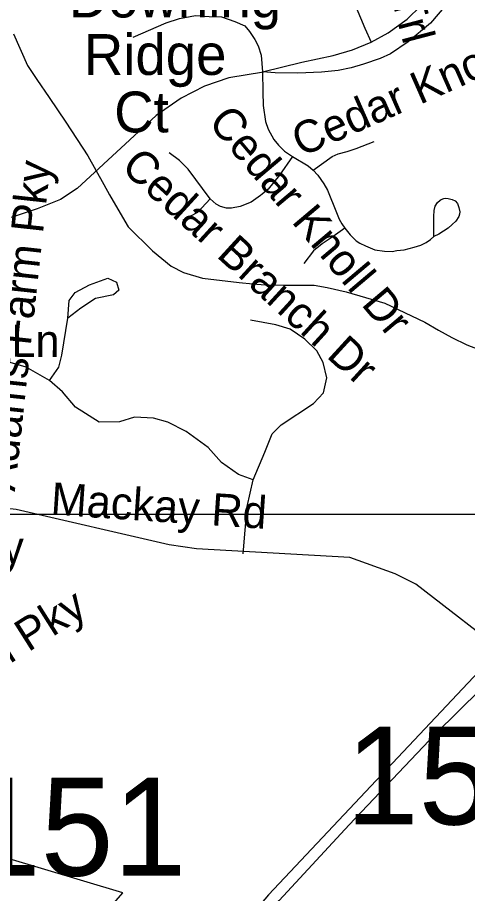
# Model space of a CAD drawing. Extents: x 1662474 to 1856135, y 779280 to 917889.
# Drawn here: x 1732541 to 1733864, y 825473 to 828048 of the extents above; entities that cross this region are included whole.
import ezdxf

# ---------------------------------------------------------------- set-up
doc = ezdxf.new("R2010")
doc.units = 0
for name, color, linetype in [('Cogo Default Point CELL', 7, 'Continuous'), ('Exist Boundary Political City Limit New', 7, 'Continuous'), ('Exist Hydrographic Misc Water Feature', 7, 'Continuous'), ('Exist Railroad Mainline', 7, 'Continuous'), ('Exist Road Non-System Type 51', 7, 'Continuous'), ('Exist Road Non-System Type 51 Label', 7, 'Continuous'), ('Exist Road Secondary Type 51 Attributed', 7, 'Continuous'), ('Exist Road Secondary Type 51 Label', 7, 'Continuous'), ('Map Preparation Boundary City Limit Buffer Line', 7, 'Continuous'), ('Map Preparation Inset Cut Line', 7, 'Continuous')]:
    doc.layers.add(name, color=color, linetype=linetype)

msp = doc.modelspace()

# ---------------------------------------------------------------- linework, layer by layer
at = {"layer": 'Exist Boundary Political City Limit New'}
msp.add_lwpolyline([(1733917.9, 825550.2), (1733907.6, 826061.5), (1733912.2, 826142.9), (1733278.5, 825469.4), (1732938.9, 825069), (1732494.5, 825069), (1732850, 825474.9), (1732037, 825718.5), (1731248, 825718.5), (1731090.8, 825574.4), (1730940, 825567.9), (1730959.8, 826144.2), (1730125.5, 826170.4), (1730105.9, 826327.6), (1730164.9, 826491.4), (1730001, 826589.6), (1730112.4, 826740.3), (1729961.6, 826740.3), (1729375.9, 826766.5)], dxfattribs=at)
at = {"layer": 'Exist Hydrographic Misc Water Feature'}
msp.add_lwpolyline([(1732529.1, 828000), (1732570.4, 827907.2), (1732597.8, 827865.6), (1732633.5, 827813.2), (1732682.5, 827740.8), (1732747.9, 827641.8), (1732794.9, 827557.1), (1732810.9, 827527.4), (1732828.5, 827496.6), (1732866, 827432.6), (1732937.4, 827362.3), (1732992.8, 827317.6), (1733028.6, 827298.8), (1733084.6, 827282.1), (1733192.7, 827269.3), (1733232.7, 827265.1), (1733268.6, 827262.7), (1733322.7, 827261.7), (1733360.6, 827261.7), (1733412.9, 827261.5), (1733450.8, 827254.9), (1733506.8, 827242.3), (1733620.6, 827208.8), (1733737.9, 827152.3), (1733777.9, 827129.3), (1733817.7, 827107.2), (1733861.6, 827086.5), (1733907.3, 827068.5)], dxfattribs=at)
at = {"layer": 'Exist Railroad Mainline'}
msp.add_lwpolyline([(1733226.3, 825353.9), (1733309.5, 825453.1), (1733516, 825675), (1733769.1, 825942.4), (1734103, 826270.9), (1734382.2, 826540.2), (1734665.3, 826815.1), (1734847.4, 826993.3), (1735100.4, 827230.7), (1735292.6, 827432.7), (1735460.8, 827614.9), (1735651.3, 827843), (1735858.5, 828100.9), (1736183.1, 828507.7), (1736414.4, 828793.3), (1736603.1, 829031.4), (1736850.6, 829334.9), (1737155.1, 829721.7), (1737451.4, 830093)], dxfattribs=at)
at = {"layer": 'Exist Road Non-System Type 51'}
for points in [[(1733276.2, 828332.9), (1733376.4, 828279.4), (1733433.9, 828230.9), (1733459.2, 828200), (1733486.3, 828165.4), (1733519.5, 828109.7), (1733536, 828078.1), (1733561.9, 828016.7), (1733580.6, 827975.3)], [(1733580.6, 827975.3), (1733630.3, 828003.4), (1733686.5, 828043.2), (1733726.3, 828082.9), (1733756.5, 828119.9), (1733783.9, 828156.9), (1733808.6, 828199.3), (1733835.1, 828260.5)], [(1733876.3, 828240.3), (1733865.7, 828206.6), (1733855.4, 828173.8), (1733842.1, 828145.1), (1733821.6, 828113.4), (1733800, 828084.7), (1733754.4, 828032), (1733688.8, 827976.6), (1733637.5, 827941.8), (1733606.7, 827927.5), (1733557.5, 827911.1), (1733521.7, 827900.7), (1733483.8, 827892.4), (1733434.2, 827887.5), (1733364.9, 827884.2), (1733297.7, 827885.7), (1733260.8, 827888.4)], [(1732880.4, 827990.4), (1732977.7, 828032.1), (1733016.7, 828044.9), (1733064.3, 828053.8), (1733104.6, 828051.4), (1733140, 828050.5), (1733179.9, 828036.9), (1733209, 828023.8), (1733222.5, 828007), (1733238.8, 827983.5), (1733247.9, 827965.4), (1733256.9, 827937.3), (1733260.8, 827888.4)], [(1733260.8, 827888.4), (1733376.3, 827917.1), (1733468.2, 827936.6), (1733525.5, 827953.2), (1733580.6, 827975.3)], [(1733263.4, 827887.1), (1733162.1, 827871.1), (1733090.4, 827846.4), (1733021.4, 827811.5), (1732948.4, 827760.1), (1732715.9, 827545.1), (1732667.4, 827512.9), (1732598.2, 827485.8), (1732522.4, 827460.3)], [(1733260.8, 827888.4), (1733262, 827829.5), (1733263.1, 827789.9), (1733269.9, 827742.9), (1733277.4, 827720.4), (1733294.3, 827690), (1733307.7, 827673.2), (1733325.3, 827655.4), (1733349.1, 827639.9)], [(1733410.3, 827599.8), (1733466.2, 827640.1), (1733483.4, 827647.9), (1733509.9, 827654.1), (1733536, 827662.9), (1733589.6, 827683.8)], [(1733107.2, 827515), (1733042, 827602.8), (1733016.9, 827627.8), (1732986.8, 827650.4)], [(1733349.1, 827639.9), (1733311.4, 827584.5), (1733277.7, 827543.6), (1733260.1, 827528.5), (1733255.1, 827524.5), (1733227.4, 827505.4), (1733195, 827492.5), (1733169.9, 827487.5), (1733154.8, 827487.5), (1733137.3, 827492.5), (1733124.7, 827500), (1733107.2, 827515)], [(1733349.1, 827639.9), (1733394.7, 827612.5), (1733410.3, 827599.8)], [(1733410.3, 827599.8), (1733423.2, 827584.9), (1733432.6, 827572.3), (1733441.5, 827559.2), (1733452.1, 827540.2), (1733478.3, 827474.9), (1733486.5, 827455.3), (1733494.3, 827441.4), (1733503.2, 827428.5)], [(1733107.2, 827515), (1733069.6, 827474.9), (1733027, 827452.4)], [(1733764.3, 827404.1), (1733764.3, 827438), (1733764.3, 827462.9), (1733765.5, 827480.6), (1733768.9, 827493.6), (1733775.1, 827504.4), (1733783.1, 827511.2), (1733786.4, 827513.5), (1733793.9, 827516.3), (1733800.1, 827516.9), (1733807, 827516.3), (1733818.4, 827512.9), (1733826.9, 827509.5), (1733834.3, 827501), (1733838.2, 827490.2), (1733841, 827476.6), (1733840.5, 827469.8), (1733838.2, 827463), (1733829.1, 827449.9), (1733818.9, 827440.2), (1733806.9, 827428.9), (1733779.6, 827411.3), (1733764.3, 827404.1)], [(1733503.2, 827428.5), (1733468.3, 827404.6), (1733436.5, 827382.6), (1733411.1, 827362.2), (1733382.5, 827325.1)], [(1733503.2, 827428.5), (1733518.4, 827409.8), (1733536, 827392.2), (1733547.2, 827384.6), (1733563.6, 827377.2), (1733591.1, 827365.7), (1733619.4, 827361), (1733642.4, 827360.3), (1733656.3, 827363.2), (1733677.2, 827365.1), (1733706.5, 827372.8), (1733726.2, 827379.4), (1733742.1, 827386.8), (1733755.2, 827395.3), (1733764.3, 827404.1)], [(1732688.9, 827164.8), (1732693, 827216.8), (1732710.6, 827239.9), (1732752.6, 827262.7), (1732806.6, 827281.6), (1732832.1, 827269.8), (1732839, 827246.4), (1732822.6, 827233), (1732769.9, 827222.2), (1732726.9, 827193.9), (1732688.9, 827164.8)], [(1732634.8, 826981.6), (1732661.9, 827020.7), (1732671.5, 827055.9), (1732688.9, 827164.8)], [(1733233.8, 826689.5), (1733268.1, 826770.6), (1733289.1, 826824.7), (1733316.1, 826850.4), (1733410.6, 826913.9), (1733440.5, 826945.4), (1733450, 826989.4), (1733439.2, 827034.4), (1733420.4, 827068.2), (1733385.1, 827103.1), (1733341.9, 827131.8), (1733299.9, 827144.9), (1733225.6, 827158.8)], [(1732634.8, 826981.6), (1732566, 827020.4), (1732495.6, 827040.9), (1732421.4, 827043.8)], [(1733233.8, 826689.5), (1733190.4, 826704.4), (1733140.5, 826739.9), (1733101.1, 826784.2), (1733036.4, 826831.4), (1732982.2, 826858.5), (1732940.6, 826870.9), (1732884.9, 826873.4), (1732840.2, 826859.9), (1732781, 826858.5), (1732711.6, 826903.1), (1732672.9, 826947.8), (1732634.8, 826981.6)], [(1733204.1, 826471.9), (1733215.9, 826610.5), (1733233.8, 826689.5)]]:
    msp.add_lwpolyline(points, dxfattribs=at)
at = {"layer": 'Exist Road Secondary Type 51 Attributed'}
msp.add_lwpolyline([(1733992.8, 826164.6), (1733711.6, 826382.4), (1733650.5, 826412.9), (1733517.5, 826461), (1733066.8, 826485.9), (1732986.7, 826498.6), (1732537.2, 826602.3), (1732225.6, 826635), (1732121.6, 826650.3), (1732046.3, 826665.5), (1731979.3, 826682.2), (1731897.5, 826709.9), (1731739.9, 826770), (1731572.7, 826830.5), (1731328.7, 826920.1), (1731243.7, 826942.8), (1731164, 826956.2), (1731062.3, 826963.6), (1731011.7, 826962.2), (1730832.2, 826940), (1730564.9, 826910), (1730207.1, 826865.6)], dxfattribs=at)
at = {"layer": 'Map Preparation Boundary City Limit Buffer Line'}
msp.add_lwpolyline([(1733917.9, 825550.2), (1733907.6, 826061.5), (1733912.2, 826142.9), (1733278.5, 825469.4), (1732938.9, 825069), (1732494.5, 825069), (1732850, 825474.9), (1732037, 825718.5), (1731248, 825718.5), (1731090.8, 825574.4), (1730940, 825567.9), (1730959.8, 826144.2), (1730125.5, 826170.4), (1730105.9, 826327.6), (1730164.9, 826491.4), (1730001, 826589.6), (1730112.4, 826740.3), (1729961.6, 826740.3), (1729375.9, 826766.5)], dxfattribs=at)
at = {"layer": 'Map Preparation Inset Cut Line'}
for points in [[(1731035.7, 826588.1), (1793585.1, 826588.1), (1793585.1, 870408.9), (1731035.7, 870408.9)], [(1793585.1, 782767.4), (1731035.7, 782767.4), (1731035.7, 826588.1), (1793585.1, 826588.1)]]:
    msp.add_lwpolyline(points, close=True, dxfattribs=at)

# ---------------------------------------------------------------- texts
at = {"layer": 'Cogo Default Point CELL'}
for s, p in [('1549', (1733505.7, 825676.1)), ('4151', (1732180.4, 825525.6))]:
    msp.add_text(s, height=288, dxfattribs=at).set_placement(p)
at = {"layer": 'Exist Road Non-System Type 51 Label'}
for s, rotation, p in [('Birnamwood Trl', 284.7241, (1733450.1, 828825.5)), ('Cedar Knoll Ct', 23.7615, (1733374.3, 827637.6)), ('Cedar Knoll Dr', 310.14, (1733098.2, 827739.1)), ('Cedar Branch Dr', 317.5698, (1732841.3, 827603.9)), ('Adams Farm Pky', 83.7779, (1732532.8, 826653.5)), ('Adams Farm Ln', 359.6731, (1731760.3, 827055.2)), ('Adams Farm Pky', 32.3033, (1731927.8, 825774.3))]:
    msp.add_text(s, height=95, rotation=rotation, dxfattribs=at).set_placement(p)
for s, height, p in [('Downing', 120, (1732691.2, 828048.3)), (' Ridge', 120, (1732691.2, 827879.4)), ('   Ct', 120, (1732691.2, 827710.5)), ('Traders Way', 95, (1731832.2, 826443.2))]:
    msp.add_text(s, height=height, dxfattribs=at).set_placement(p)
at = {"layer": 'Exist Road Secondary Type 51 Label'}
msp.add_text('Mackay Rd', height=95, rotation=356.1818, dxfattribs=at).set_placement((1732636.5, 826587.3))

doc.saveas('drawing.dxf')
